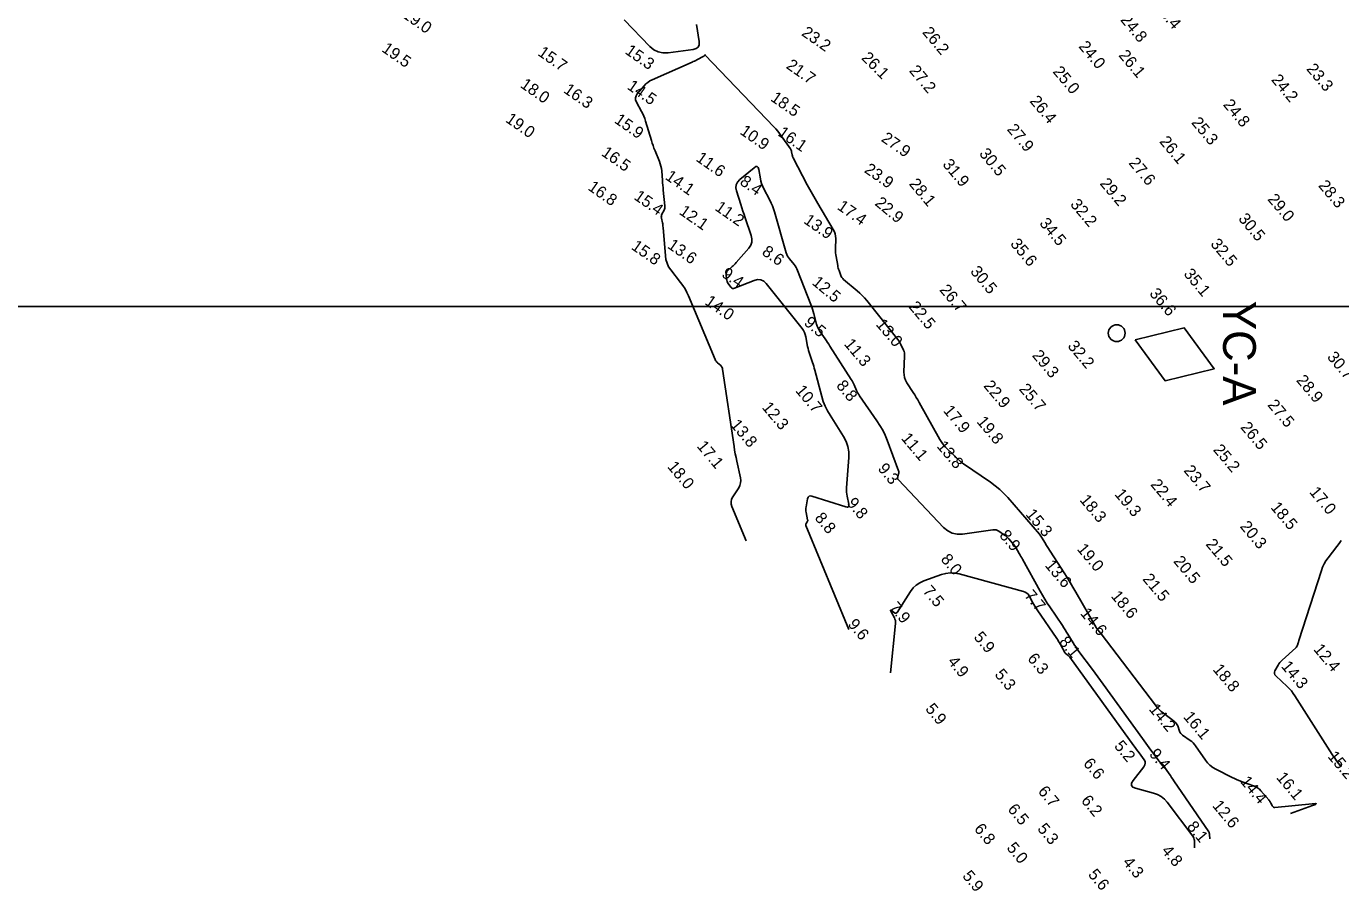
# Model space of a CAD drawing. Extents: x 988130 to 1132882, y 654656 to 841453.
# Drawn here: x 1101857 to 1102419, y 686609 to 686982 of the extents above; entities that cross this region are included whole.
import ezdxf

# ---------------------------------------------------------------- set-up
doc = ezdxf.new("R2010")
doc.units = 0
for name, color, linetype in [('V-ANNO-KEYM', 7, 'Continuous'), ('V-CHAN-NAID', 7, 'Continuous'), ('V-TOPO-MAJR', 7, 'Continuous'), ('V-TOPO-MINR', 7, 'Continuous'), ('V-TOPO-SOUN', 7, 'Continuous')]:
    doc.layers.add(name, color=color, linetype=linetype)

msp = doc.modelspace()

# ---------------------------------------------------------------- linework, layer by layer
at = {"layer": 'V-ANNO-KEYM'}
msp.add_lwpolyline([(1014460, 680421), (1122485, 680421), (1122485, 686862), (1014460, 686862)], close=True, dxfattribs=at)
at = {"layer": 'V-CHAN-NAID'}
msp.add_lwpolyline([(1102330.9, 686847.66), (1102343.71, 686830.23), (1102364.73, 686835.35), (1102351.92, 686852.78)], close=True, dxfattribs=at)
msp.add_lwpolyline([(1102330.9, 686847.66), (1102343.71, 686830.23), (1102364.73, 686835.35), (1102351.92, 686852.78)], close=True, dxfattribs=at)
msp.add_circle((1102323, 686850.53), 3.6, dxfattribs=at)
msp.add_circle((1102323, 686850.53), 3.6, dxfattribs=at)
at = {"layer": 'V-TOPO-MAJR'}
for points in [[(1102143.22, 686982.58), (1102144.36, 686975.28), (1102144.38, 686973.95), (1102143.96, 686972.95), (1102143.11, 686972.27), (1102141.83, 686971.91), (1102131.12, 686970.52), (1102128.92, 686970.47), (1102126.89, 686970.9), (1102125.02, 686971.82), (1102123.33, 686973.22), (1102112.27, 686984.55)], [(1102164.45, 686761.67), (1102158.41, 686776.35), (1102158.1, 686777.42), (1102158.06, 686778.46), (1102158.29, 686779.48), (1102158.78, 686780.48), (1102161.31, 686784.41), (1102161.84, 686785.42), (1102162.14, 686786.46), (1102162.22, 686787.54), (1102162.08, 686788.66), (1102160.5, 686795.8), (1102160.17, 686797.38), (1102159.87, 686798.95), (1102159.59, 686800.54), (1102159.34, 686802.13), (1102154.44, 686835.15), (1102154.34, 686835.58), (1102154.17, 686835.98), (1102153.92, 686836.34), (1102153.61, 686836.66), (1102152.23, 686837.86), (1102151.91, 686838.17), (1102151.62, 686838.52), (1102151.38, 686838.9), (1102151.19, 686839.3), (1102139.86, 686866.48), (1102139.15, 686868.02), (1102138.36, 686869.49), (1102137.46, 686870.91), (1102136.47, 686872.27), (1102132.29, 686877.6), (1102131.36, 686878.98), (1102130.66, 686880.45), (1102130.19, 686882), (1102129.94, 686883.65), (1102128.99, 686895.81), (1102128.94, 686896.3), (1102128.88, 686896.79), (1102128.8, 686897.28), (1102128.7, 686897.76), (1102128.27, 686899.72), (1102128.21, 686900.18), (1102128.23, 686900.64), (1102128.33, 686901.08), (1102128.51, 686901.51), (1102129.4, 686903.21), (1102129.58, 686903.65), (1102129.71, 686904.09), (1102129.76, 686904.55), (1102129.74, 686905.02), (1102129.07, 686911.75), (1102128.97, 686912.79), (1102128.87, 686913.82), (1102128.78, 686914.85), (1102128.7, 686915.89), (1102128.38, 686920.03), (1102128.26, 686921.05), (1102128.06, 686922.06), (1102127.78, 686923.04), (1102127.42, 686924.01), (1102125.53, 686928.6), (1102125.09, 686929.69), (1102124.69, 686930.79), (1102124.31, 686931.89), (1102123.96, 686933.01), (1102121.49, 686941.31), (1102121.14, 686942.37), (1102120.74, 686943.41), (1102120.28, 686944.43), (1102119.77, 686945.43), (1102117.59, 686949.39), (1102117.22, 686950.34), (1102117.15, 686951.26), (1102117.4, 686952.15), (1102117.96, 686953.01), (1102120.82, 686956.38), (1102121.57, 686957.17), (1102122.4, 686957.86), (1102123.3, 686958.46), (1102124.27, 686958.95), (1102141.35, 686966.49), (1102141.88, 686966.73), (1102142.4, 686966.98), (1102142.92, 686967.23), (1102143.43, 686967.5), (1102146.35, 686969.04), (1102146.42, 686969.09), (1102146.49, 686969.13), (1102146.55, 686969.19), (1102146.6, 686969.25), (1102146.81, 686969.52), (1102146.87, 686969.57), (1102146.92, 686969.58), (1102146.98, 686969.57), (1102147.03, 686969.53), (1102176.39, 686938.85), (1102177.24, 686937.93), (1102178.05, 686936.98), (1102178.82, 686936), (1102179.55, 686934.99), (1102183.44, 686929.38), (1102183.62, 686929.09), (1102183.76, 686928.79), (1102183.88, 686928.47), (1102183.96, 686928.14), (1102184.2, 686926.79), (1102184.28, 686926.45), (1102184.38, 686926.13), (1102184.5, 686925.81), (1102184.65, 686925.5), (1102190.67, 686913.99), (1102191.75, 686911.98), (1102192.84, 686909.99), (1102193.97, 686908), (1102195.12, 686906.04), (1102201.79, 686894.86), (1102202.24, 686893.96), (1102202.56, 686893.03), (1102202.75, 686892.06), (1102202.8, 686891.06), (1102202.74, 686886.58), (1102202.75, 686885.76), (1102202.79, 686884.94), (1102202.88, 686884.12), (1102203.01, 686883.3), (1102203.68, 686879.52), (1102203.79, 686878.97), (1102203.92, 686878.43), (1102204.07, 686877.9), (1102204.24, 686877.37), (1102204.97, 686875.27), (1102205.18, 686874.76), (1102205.45, 686874.3), (1102205.79, 686873.88), (1102206.19, 686873.5), (1102212.02, 686868.64), (1102213.11, 686867.68), (1102214.15, 686866.67), (1102215.13, 686865.62), (1102216.06, 686864.51), (1102229.39, 686847.84), (1102229.77, 686847.32), (1102230.13, 686846.79), (1102230.44, 686846.23), (1102230.73, 686845.66), (1102231.8, 686843.31), (1102232.03, 686842.72), (1102232.19, 686842.11), (1102232.27, 686841.49), (1102232.28, 686840.86), (1102232.01, 686833.93), (1102232.05, 686832.72), (1102232.27, 686831.55), (1102232.67, 686830.43), (1102233.25, 686829.36), (1102235.93, 686825.18), (1102236.59, 686824.13), (1102237.24, 686823.07), (1102237.87, 686822), (1102238.48, 686820.92), (1102247.38, 686805.05), (1102247.91, 686804.19), (1102248.48, 686803.37), (1102249.12, 686802.59), (1102249.8, 686801.85), (1102253.47, 686798.18), (1102253.78, 686797.87), (1102254.1, 686797.56), (1102254.42, 686797.26), (1102254.74, 686796.97), (1102256.05, 686795.79), (1102256.38, 686795.5), (1102256.72, 686795.23), (1102257.06, 686794.96), (1102257.42, 686794.71), (1102269.04, 686786.76), (1102271.05, 686785.3), (1102272.94, 686783.71), (1102274.73, 686782.01), (1102276.42, 686780.18), (1102289.92, 686764.54), (1102290.25, 686764.14), (1102290.57, 686763.72), (1102290.86, 686763.29), (1102291.14, 686762.84), (1102292.21, 686761.03), (1102292.48, 686760.58), (1102292.75, 686760.13), (1102293.03, 686759.69), (1102293.31, 686759.24), (1102300.5, 686748.01), (1102301.78, 686745.98), (1102303.04, 686743.94), (1102304.27, 686741.89), (1102305.48, 686739.82), (1102314.24, 686724.62), (1102314.38, 686724.37), (1102314.54, 686724.14), (1102314.71, 686723.91), (1102314.88, 686723.68), (1102315.6, 686722.8), (1102315.78, 686722.58), (1102315.96, 686722.35), (1102316.14, 686722.13), (1102316.31, 686721.9), (1102339.6, 686691.34), (1102340.37, 686690.41), (1102341.18, 686689.54), (1102342.06, 686688.72), (1102342.99, 686687.96), (1102347.86, 686684.28), (1102348.28, 686683.91), (1102348.63, 686683.49), (1102348.92, 686683.02), (1102349.13, 686682.5), (1102349.86, 686680.32), (1102350.07, 686679.81), (1102350.36, 686679.34), (1102350.72, 686678.94), (1102351.16, 686678.58), (1102354.4, 686676.33), (1102355.07, 686675.82), (1102355.68, 686675.26), (1102356.25, 686674.64), (1102356.75, 686673.96), (1102360.93, 686667.88), (1102361.85, 686666.7), (1102362.89, 686665.67), (1102364.06, 686664.78), (1102365.35, 686664.03), (1102372.38, 686660.5), (1102373.45, 686659.99), (1102374.52, 686659.51), (1102375.62, 686659.06), (1102376.72, 686658.65), (1102381.55, 686656.92), (1102382.44, 686656.54), (1102383.26, 686656.05), (1102384.01, 686655.46), (1102384.68, 686654.77), (1102388.04, 686650.86), (1102388.27, 686650.57), (1102388.49, 686650.27), (1102388.69, 686649.95), (1102388.87, 686649.62), (1102389.56, 686648.27), (1102389.76, 686647.99), (1102390.01, 686647.79), (1102390.31, 686647.69), (1102390.66, 686647.68), (1102406.61, 686649.25), (1102407.87, 686649.32), (1102408.32, 686649.21), (1102407.96, 686648.92), (1102406.79, 686648.44), (1102397.38, 686645.04)], [(1102419.01, 686761.85), (1102418.11, 686760.59), (1102417.18, 686759.35), (1102413.4, 686754.44), (1102412.51, 686753.18), (1102411.74, 686751.85), (1102411.09, 686750.47), (1102410.55, 686749.02), (1102400.93, 686719.03), (1102400.86, 686718.81), (1102400.79, 686718.59), (1102400.71, 686718.37), (1102400.64, 686718.14), (1102400.28, 686717.03), (1102400.25, 686716.93), (1102400.2, 686716.82), (1102400.15, 686716.72), (1102400.1, 686716.63), (1102399.86, 686716.25), (1102399.8, 686716.16), (1102399.73, 686716.07), (1102399.65, 686715.99), (1102399.57, 686715.91), (1102393.7, 686710.61), (1102393.21, 686710.13), (1102392.77, 686709.61), (1102392.37, 686709.06), (1102392.01, 686708.47), (1102390.69, 686706.04), (1102390.46, 686705.46), (1102390.44, 686704.9), (1102390.64, 686704.38), (1102391.04, 686703.89), (1102395.87, 686699.4), (1102396.81, 686698.47), (1102397.69, 686697.48), (1102398.5, 686696.44), (1102399.25, 686695.34), (1102415.18, 686670.35), (1102415.63, 686669.66), (1102416.1, 686668.97), (1102416.58, 686668.3), (1102417.07, 686667.63), (1102419.06, 686664.98)]]:
    msp.add_lwpolyline(points, dxfattribs=at)
at = {"layer": 'V-TOPO-MINR'}
for points in [[(1102362.78, 686634.24), (1102362.72, 686636.12), (1102362.69, 686636.42), (1102362.61, 686636.71), (1102362.5, 686636.99), (1102362.34, 686637.26), (1102347.5, 686659.02), (1102346.99, 686659.77), (1102346.48, 686660.51), (1102345.97, 686661.26), (1102345.46, 686662), (1102342.6, 686666.17), (1102342.5, 686666.31), (1102342.37, 686666.44), (1102342.24, 686666.57), (1102342.1, 686666.68), (1102341.49, 686667.09), (1102341.35, 686667.2), (1102341.22, 686667.33), (1102341.09, 686667.46), (1102340.98, 686667.6), (1102336.93, 686673.16), (1102336.22, 686674.14), (1102335.51, 686675.12), (1102334.8, 686676.1), (1102334.09, 686677.08), (1102317.26, 686700.33), (1102316.1, 686701.92), (1102314.94, 686703.51), (1102313.77, 686705.09), (1102312.6, 686706.67), (1102306.87, 686714.38), (1102306.22, 686715.26), (1102305.6, 686716.16), (1102305, 686717.08), (1102304.42, 686718.01), (1102302.15, 686721.77), (1102301.58, 686722.7), (1102300.99, 686723.63), (1102300.39, 686724.55), (1102299.78, 686725.46), (1102294.35, 686733.44), (1102293.26, 686735.08), (1102292.21, 686736.75), (1102291.2, 686738.45), (1102290.22, 686740.17), (1102282.71, 686753.82), (1102282.38, 686754.42), (1102282.03, 686755.03), (1102281.69, 686755.63), (1102281.33, 686756.23), (1102279.82, 686758.8), (1102279.5, 686759.31), (1102279.16, 686759.8), (1102278.8, 686760.28), (1102278.42, 686760.74), (1102276.85, 686762.56), (1102276.44, 686763), (1102276.01, 686763.42), (1102275.55, 686763.8), (1102275.07, 686764.15), (1102272.6, 686765.84), (1102272.01, 686766.18), (1102271.38, 686766.39), (1102270.74, 686766.47), (1102270.06, 686766.44), (1102257.07, 686764.6), (1102254.77, 686764.53), (1102252.65, 686764.97), (1102250.71, 686765.94), (1102248.96, 686767.44), (1102229.62, 686787.88), (1102229.42, 686788.14), (1102229.31, 686788.42), (1102229.28, 686788.72), (1102229.33, 686789.04), (1102229.71, 686790.36), (1102229.77, 686790.68), (1102229.79, 686791.01), (1102229.75, 686791.33), (1102229.65, 686791.66), (1102224.82, 686804.73), (1102223.93, 686806.93), (1102222.9, 686809.06), (1102221.73, 686811.12), (1102220.44, 686813.11), (1102213, 686823.75), (1102212.64, 686824.3), (1102212.31, 686824.86), (1102212, 686825.44), (1102211.72, 686826.03), (1102210.68, 686828.45), (1102210.41, 686829.04), (1102210.11, 686829.63), (1102209.79, 686830.2), (1102209.45, 686830.76), (1102200.35, 686845), (1102199.85, 686845.78), (1102199.34, 686846.55), (1102198.82, 686847.31), (1102198.29, 686848.07), (1102196.16, 686851.1), (1102195.67, 686851.88), (1102195.25, 686852.69), (1102194.9, 686853.53), (1102194.63, 686854.41), (1102193.5, 686858.77), (1102193.22, 686859.79), (1102192.91, 686860.8), (1102192.56, 686861.81), (1102192.2, 686862.8), (1102186.54, 686877.33), (1102186.24, 686878.03), (1102185.88, 686878.69), (1102185.47, 686879.33), (1102185.01, 686879.93), (1102183.07, 686882.29), (1102182.62, 686882.89), (1102182.24, 686883.53), (1102181.93, 686884.21), (1102181.68, 686884.93), (1102176.65, 686902.53), (1102176.25, 686903.79), (1102175.79, 686905.03), (1102175.27, 686906.24), (1102174.69, 686907.43), (1102171.96, 686912.64), (1102171.52, 686913.57), (1102171.14, 686914.53), (1102170.85, 686915.52), (1102170.62, 686916.53), (1102169.87, 686920.62), (1102169.61, 686921.43), (1102169.19, 686921.82), (1102168.62, 686921.79), (1102167.9, 686921.33), (1102161.81, 686916.23), (1102160.85, 686915.2), (1102160.29, 686914.06), (1102160.14, 686912.79), (1102160.39, 686911.41), (1102162.19, 686905.65), (1102162.65, 686904.21), (1102163.11, 686902.77), (1102163.59, 686901.34), (1102164.07, 686899.91), (1102166.68, 686892.32), (1102167, 686890.87), (1102166.93, 686889.49), (1102166.48, 686888.19), (1102165.63, 686886.96), (1102160.19, 686880.72), (1102159.79, 686880.28), (1102159.38, 686879.85), (1102158.96, 686879.43), (1102158.52, 686879.02), (1102156.59, 686877.29), (1102156.27, 686876.93), (1102156.06, 686876.54), (1102155.95, 686876.11), (1102155.95, 686875.63), (1102156.14, 686873.66), (1102156.22, 686873.17), (1102156.36, 686872.71), (1102156.55, 686872.27), (1102156.81, 686871.86), (1102157.97, 686870.23), (1102158.28, 686869.89), (1102158.64, 686869.71), (1102159.04, 686869.67), (1102159.48, 686869.78), (1102167.91, 686873.15), (1102169.41, 686873.54), (1102170.77, 686873.43), (1102172.01, 686872.84), (1102173.12, 686871.77), (1102188.4, 686852.57), (1102188.97, 686851.75), (1102189.43, 686850.89), (1102189.78, 686849.97), (1102190.02, 686849.01), (1102190.8, 686844.79), (1102190.98, 686843.93), (1102191.18, 686843.07), (1102191.42, 686842.23), (1102191.69, 686841.39), (1102192.84, 686838.06), (1102193.12, 686837.23), (1102193.39, 686836.39), (1102193.64, 686835.55), (1102193.87, 686834.7), (1102196.86, 686823.49), (1102197.51, 686821.37), (1102198.32, 686819.32), (1102199.28, 686817.34), (1102200.39, 686815.42), (1102206.11, 686806.39), (1102207.24, 686804.26), (1102208, 686802.04), (1102208.38, 686799.72), (1102208.38, 686797.31), (1102207.41, 686784.32), (1102207.38, 686783.45), (1102207.41, 686782.58), (1102207.5, 686781.71), (1102207.66, 686780.85), (1102208.41, 686777.42), (1102208.47, 686776.71), (1102208.27, 686776.27), (1102207.82, 686776.11), (1102207.11, 686776.24), (1102192.65, 686780.79), (1102191.96, 686780.91), (1102191.43, 686780.76), (1102191.04, 686780.36), (1102190.81, 686779.71), (1102190.11, 686776.21), (1102190.02, 686775.62), (1102189.99, 686775.02), (1102190.03, 686774.43), (1102190.13, 686773.84), (1102190.81, 686770.73), (1102190.84, 686770.51), (1102190.82, 686770.3), (1102190.77, 686770.1), (1102190.67, 686769.9), (1102190.18, 686769.14), (1102190.08, 686768.95), (1102190.04, 686768.75), (1102190.04, 686768.55), (1102190.1, 686768.34), (1102208.41, 686723.85)], [(1102356.34, 686630.32), (1102356.23, 686633.47), (1102356.17, 686633.98), (1102356.04, 686634.46), (1102355.84, 686634.92), (1102355.56, 686635.35), (1102344.62, 686649.85), (1102343.42, 686651.21), (1102342.05, 686652.32), (1102340.51, 686653.17), (1102338.8, 686653.78), (1102331.08, 686655.86), (1102329.87, 686656.38), (1102329.29, 686657.09), (1102329.33, 686658.02), (1102329.98, 686659.15), (1102334.65, 686665.09), (1102335.08, 686665.82), (1102335.23, 686666.55), (1102335.11, 686667.29), (1102334.7, 686668.03), (1102332.54, 686671.01), (1102332, 686671.75), (1102331.46, 686672.49), (1102330.92, 686673.24), (1102330.38, 686673.99), (1102302.91, 686711.93), (1102302.76, 686712.12), (1102302.6, 686712.29), (1102302.43, 686712.45), (1102302.24, 686712.6), (1102301.46, 686713.16), (1102301.28, 686713.31), (1102301.11, 686713.48), (1102300.97, 686713.67), (1102300.84, 686713.87), (1102298.92, 686717.39), (1102298.55, 686718.05), (1102298.17, 686718.69), (1102297.77, 686719.32), (1102297.36, 686719.95), (1102288.98, 686732.26), (1102288.51, 686732.97), (1102288.05, 686733.7), (1102287.61, 686734.43), (1102287.19, 686735.17), (1102285.55, 686738.16), (1102285.08, 686738.84), (1102284.52, 686739.39), (1102283.85, 686739.81), (1102283.08, 686740.1), (1102255.57, 686747.54), (1102253.67, 686747.91), (1102251.78, 686747.98), (1102249.91, 686747.76), (1102248.04, 686747.25), (1102240.49, 686744.56), (1102238.78, 686743.8), (1102237.27, 686742.8), (1102235.95, 686741.56), (1102234.82, 686740.07), (1102229.05, 686731.11), (1102228.82, 686730.84), (1102228.56, 686730.72), (1102228.28, 686730.74), (1102227.97, 686730.91), (1102226.68, 686731.86), (1102226.42, 686732.03), (1102226.29, 686732.04), (1102226.28, 686731.91), (1102226.41, 686731.63), (1102227.91, 686728.82), (1102228.17, 686728.23), (1102228.34, 686727.62), (1102228.42, 686726.98), (1102228.4, 686726.33), (1102226.25, 686705.2)]]:
    msp.add_lwpolyline(points, dxfattribs=at)

# ---------------------------------------------------------------- texts
at = {"layer": 'V-CHAN-NAID'}
msp.add_text('YC-A', height=14, rotation=270, dxfattribs=at).set_placement((1102368.51, 686864.38))
at = {"layer": 'V-TOPO-SOUN'}
for s, rotation, p in [('23.4 ', 310, (1102338.82, 686990.07)), ('19.0 ', 325, (1102017.14, 686985.9)), ('24.8 ', 310, (1102324.33, 686984.47)), ('23.2 ', 325, (1102187.85, 686978.21)), ('26.2 ', 310, (1102239.6, 686979.16)), ('19.5 ', 325, (1102008.3, 686971.34)), ('24.0 ', 310, (1102306.46, 686973.1)), ('15.7 ', 325, (1102075.04, 686969.69)), ('15.3 ', 325, (1102112.36, 686970.42)), ('26.1 ', 315, (1102213.52, 686968.01)), ('26.1 ', 310, (1102323.57, 686969.3)), ('21.7 ', 325, (1102181.28, 686964.18)), ('27.2 ', 310, (1102233.97, 686962.72)), ('25.0 ', 310, (1102295.42, 686962.32)), ('23.3 ', 310, (1102403.9, 686963.48)), ('18.0 ', 325, (1102067.55, 686956)), ('14.5 ', 325, (1102113.25, 686955.3)), ('24.2 ', 310, (1102388.88, 686958.84)), ('16.3 ', 325, (1102086.07, 686953.77)), ('18.5 ', 325, (1102174.6, 686950.29)), ('26.4 ', 310, (1102285.55, 686949.72)), ('24.8 ', 310, (1102368.27, 686948.2)), ('19.0 ', 325, (1102061.25, 686941.21)), ('15.9 ', 325, (1102107.76, 686940.88)), ('25.3 ', 310, (1102354.66, 686940.54)), ('10.9 ', 325, (1102161.49, 686936.05)), ('16.1 ', 325, (1102177.7, 686935.36)), ('27.9 ', 325, (1102221.94, 686932.96)), ('27.9 ', 310, (1102275.85, 686937.64)), ('16.5 ', 325, (1102102.22, 686926.87)), ('30.5 ', 310, (1102263.92, 686927.23)), ('26.1 ', 310, (1102341, 686932.44)), ('11.6 ', 325, (1102142.69, 686924.52)), ('31.9 ', 310, (1102248.24, 686922.63)), ('27.6 ', 310, (1102327.87, 686923.24)), ('14.1 ', 325, (1102129.55, 686916.69)), ('23.9 ', 325, (1102214.67, 686919.64)), ('16.8 ', 325, (1102096.47, 686912.16)), ('8.4', 325, (1102161.44, 686914.46)), ('28.1 ', 310, (1102233.91, 686914.31)), ('29.2 ', 310, (1102315.52, 686914.47)), ('28.3 ', 310, (1102408.97, 686913.58)), ('15.4 ', 325, (1102116.16, 686908.12)), ('17.4 ', 325, (1102203.12, 686903.85)), ('22.9 ', 320, (1102219.24, 686905.64)), ('32.2 ', 310, (1102302.87, 686905.53)), ('29.0 ', 310, (1102387.27, 686907.74)), ('12.1 ', 325, (1102135.51, 686901.76)), ('11.2 ', 325, (1102150.8, 686903.46)), ('30.5 ', 310, (1102374.77, 686899.4)), ('13.9 ', 325, (1102188.76, 686897.93)), ('34.5 ', 310, (1102289.66, 686897.43)), ('13.6 ', 325, (1102130.51, 686887.26)), ('35.6 ', 310, (1102277.22, 686888.63)), ('32.5 ', 310, (1102362.83, 686888.58)), ('15.8 ', 325, (1102115.01, 686886.79)), ('8.6', 325, (1102170.89, 686884.44)), ('30.5 ', 310, (1102260.11, 686876.82)), ('9.4', 325, (1102153.64, 686875.05)), ('12.5 ', 320, (1102192.35, 686871.71)), ('35.1 ', 310, (1102351.36, 686875.78)), ('26.7 ', 310, (1102246.97, 686868.94)), ('36.6 ', 310, (1102336.71, 686867.37)), ('14.0 ', 325, (1102146.47, 686863.18)), ('22.5 ', 310, (1102233.8, 686861.73)), ('9.5', 320, (1102188.91, 686854.46)), ('13.0 ', 310, (1102219.73, 686854.18)), ('11.3 ', 310, (1102206.15, 686845.77)), ('32.2 ', 310, (1102301.74, 686844.91)), ('29.3 ', 310, (1102286.57, 686840.91)), ('30.7 ', 310, (1102412.71, 686840.23)), ('8.8', 310, (1102202.78, 686827.98)), ('22.9 ', 310, (1102265.78, 686827.92)), ('25.7 ', 310, (1102280.98, 686826.52)), ('28.9 ', 310, (1102399.57, 686830.26)), ('10.7 ', 310, (1102185.3, 686825.88)), ('12.3 ', 310, (1102171.01, 686818.68)), ('17.9 ', 310, (1102248.55, 686817.26)), ('27.5 ', 310, (1102387.27, 686819.73)), ('13.8 ', 310, (1102157.53, 686811.2)), ('19.8 ', 310, (1102262.87, 686812.55)), ('26.5 ', 310, (1102375.7, 686810.17)), ('11.1 ', 310, (1102230.55, 686805.46)), ('17.1 ', 310, (1102143.18, 686802.08)), ('13.8 ', 310, (1102245.78, 686802.04)), ('25.2 ', 310, (1102363.99, 686800.56)), ('18.0 ', 310, (1102130.57, 686793.3)), ('9.3', 310, (1102220.55, 686792.46)), ('23.7 ', 310, (1102351.39, 686791.67)), ('19.3 ', 310, (1102321.85, 686781.51)), ('22.4 ', 310, (1102337.19, 686785.7)), ('17.0 ', 310, (1102405.16, 686782.44)), ('9.8', 310, (1102207.27, 686777.7)), ('18.3 ', 310, (1102306.92, 686779.06)), ('18.5 ', 310, (1102388.57, 686775.91)), ('8.8', 310, (1102193.56, 686771.37)), ('15.3 ', 310, (1102283.79, 686772.92)), ('8.9', 310, (1102272.55, 686763.92)), ('20.3 ', 310, (1102375.48, 686767.76)), ('21.5 ', 310, (1102360.81, 686760.14)), ('8.0', 310, (1102247.48, 686753.67)), ('19.0 ', 310, (1102305.74, 686758.09)), ('20.5 ', 310, (1102347, 686752.85)), ('13.6 ', 310, (1102292.03, 686751.1)), ('21.5 ', 310, (1102333.81, 686745.25)), ('7.5', 310, (1102239.8, 686740.05)), ('7.7', 310, (1102283.25, 686738.17)), ('18.6 ', 310, (1102320.29, 686737.93)), ('7.9', 310, (1102225.42, 686733.03)), ('14.6 ', 310, (1102307.15, 686730.56)), ('9.6', 310, (1102207.7, 686725.86)), ('5.9', 310, (1102261.59, 686720.36)), ('8.1', 310, (1102298.05, 686718.34)), ('12.4 ', 310, (1102406.89, 686715.19)), ('4.9', 310, (1102250.43, 686709.92)), ('6.3', 310, (1102284.55, 686711.2)), ('5.3', 310, (1102270.54, 686704.38)), ('18.8 ', 310, (1102363.84, 686706.56)), ('14.3 ', 310, (1102393.11, 686707.9)), ('5.9', 310, (1102240.89, 686689.66)), ('14.2 ', 310, (1102336.52, 686689.57)), ('16.1 ', 310, (1102351.24, 686686.26)), ('5.2', 310, (1102321.63, 686673.77)), ('9.4', 310, (1102336.64, 686670.35)), ('15.2 ', 310, (1102412.99, 686669.32)), ('6.6', 310, (1102308.43, 686666.3)), ('14.4 ', 310, (1102375.59, 686658.63)), ('16.1 ', 310, (1102391, 686660.33)), ('6.7', 310, (1102289.08, 686654.39)), ('6.5', 310, (1102276.1, 686646.74)), ('6.2', 310, (1102307.52, 686650.42)), ('12.6 ', 310, (1102363.66, 686648.28)), ('6.8', 310, (1102261.76, 686638.33)), ('5.3', 310, (1102288.81, 686638.38)), ('8.1', 310, (1102352.76, 686639.31)), ('5.0', 310, (1102275.68, 686630.22)), ('4.8', 310, (1102341.88, 686629)), ('5.9', 310, (1102256.74, 686618.18)), ('5.6', 310, (1102310.5, 686618.83)), ('4.3', 310, (1102325.28, 686624.04))]:
    msp.add_text(s, height=5, rotation=rotation, dxfattribs=at).set_placement(p)

doc.saveas('drawing.dxf')
